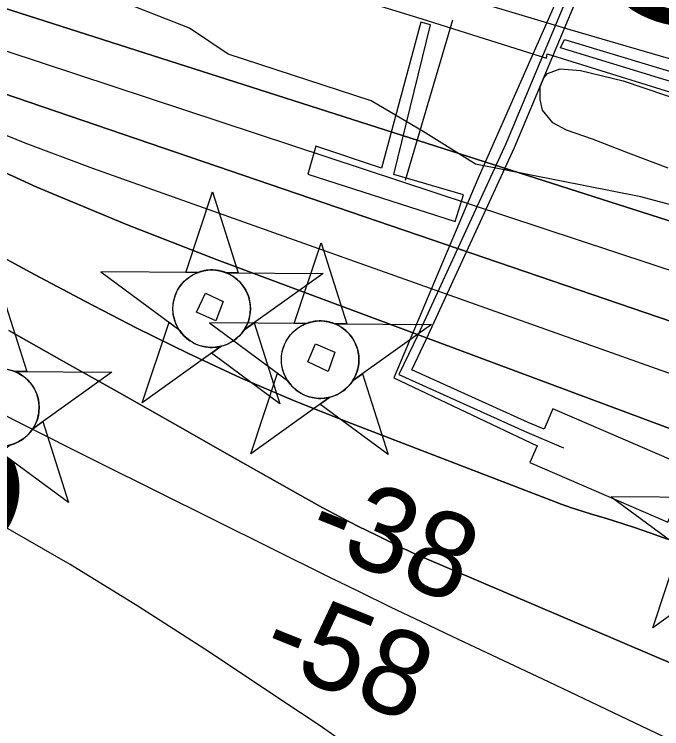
# Model space of a CAD drawing. Extents: x 3704301 to 3742427, y 506229 to 532009.
# Drawn here: x 3710717 to 3711228, y 521931 to 522495 of the extents above; entities that cross this region are included whole.
import ezdxf

# ---------------------------------------------------------------- set-up
doc = ezdxf.new("R2010")
doc.units = 0
for name, color, linetype in [('V-CHAN-DOCK', 7, 'Continuous'), ('V-CHAN-NAID', 7, 'Continuous'), ('V-RIVR-EDGE', 7, 'Continuous'), ('V-RIVR-RANG', 7, 'Continuous'), ('V-SITE-VEGE', 7, 'Continuous'), ('V-TOPO-DPTH', 7, 'Continuous'), ('V-TOPO-MAJR', 7, 'Continuous'), ('V-TOPO-MINR', 7, 'Continuous'), ('V-TOPO-WATR', 7, 'Continuous'), ('V-UTIL-LINE', 7, 'Continuous')]:
    doc.layers.add(name, color=color, linetype=linetype)

msp = doc.modelspace()

# ---------------------------------------------------------------- linework, layer by layer
at = {"layer": 'V-CHAN-DOCK'}
for points in [[(3711129.34, 522154.28), (3711123.64, 522141.06), (3711232.43, 522094.14), (3711250.67, 522136.44), (3711141.87, 522183.35), (3711134.96, 522167.32), (3711122.42, 522172.69), (3711030.51, 522214.12), (3711042.29, 522238.75), (3711111.49, 522389.42), (3711159.49, 522504.06), (3711187.05, 522566.01), (3711172.4, 522571.22), (3711141.99, 522499.29), (3711082.68, 522364.74), (3711016.33, 522207.93), (3711129.34, 522154.28)], [(3711037.7, 522488.32), (3711006.74, 522373.32), (3710954.89, 522390.53), (3710948.58, 522368.46), (3711064.82, 522331.27), (3711071.33, 522352.08), (3711016.41, 522368.24), (3711045.26, 522486.1), (3711037.7, 522488.32)], [(3710860.84, 522259.8), (3710867.88, 522274.55), (3710882.04, 522268.1), (3710876.18, 522252.76), (3710860.84, 522259.8)], [(3710964.69, 522212.9), (3710948.75, 522220.52), (3710954.61, 522234.68), (3710969.95, 522228.23), (3710964.69, 522212.9)]]:
    msp.add_lwpolyline(points, dxfattribs=at)
at = {"layer": 'V-CHAN-NAID'}
for points in [[(3710861.98, 522290.94), (3710852.39, 522291.01), (3710873.52, 522354.49), (3710893.74, 522290.72), (3710884.16, 522290.78), (3710882.58, 522291.36), (3710880.48, 522291.98), (3710878.45, 522292.43), (3710876.41, 522292.74), (3710875.24, 522292.85), (3710873.71, 522292.93), (3710871.99, 522292.93), (3710870.62, 522292.86), (3710868.71, 522292.66), (3710867.34, 522292.44), (3710865.56, 522292.06), (3710864.03, 522291.64), (3710863, 522291.31)], [(3710947.51, 522250.75), (3710937.93, 522250.82), (3710959.05, 522314.3), (3710979.27, 522250.52), (3710969.69, 522250.59), (3710968.11, 522251.17), (3710966.02, 522251.79), (3710963.98, 522252.24), (3710961.94, 522252.55), (3710960.77, 522252.66), (3710959.24, 522252.74), (3710957.52, 522252.74), (3710956.15, 522252.67), (3710954.24, 522252.47), (3710952.88, 522252.25), (3710951.09, 522251.87), (3710949.56, 522251.45), (3710948.53, 522251.11)], [(3710861.98, 522290.94), (3710785.49, 522291.48), (3710847.06, 522246.08), (3710845.94, 522247.99), (3710845.13, 522249.62), (3710844.31, 522251.59), (3710843.61, 522253.64), (3710843.25, 522254.97), (3710842.89, 522256.59), (3710842.64, 522258.04), (3710842.45, 522259.63), (3710842.34, 522261.37), (3710842.33, 522262.95), (3710842.44, 522265.03), (3710842.62, 522266.64), (3710843.01, 522268.85), (3710843.5, 522270.77), (3710844.1, 522272.66), (3710844.75, 522274.34), (3710845.48, 522275.92), (3710846.29, 522277.46), (3710847.35, 522279.2), (3710848.39, 522280.67), (3710849.39, 522281.93), (3710850.39, 522283.08), (3710851.7, 522284.42), (3710852.75, 522285.38), (3710854.46, 522286.78), (3710855.68, 522287.65), (3710857.36, 522288.72), (3710859.1, 522289.66), (3710860.54, 522290.35)], [(3710884.16, 522290.78), (3710960.65, 522290.24), (3710898.45, 522245.72), (3710899.36, 522247.21), (3710900.33, 522249.05), (3710901.05, 522250.64), (3710901.79, 522252.59), (3710902.33, 522254.38), (3710902.73, 522256.02), (3710903.09, 522258.03), (3710903.28, 522259.6), (3710903.4, 522261.81), (3710903.37, 522263.87), (3710903.19, 522266.09), (3710902.92, 522267.85), (3710902.43, 522270.08), (3710901.79, 522272.22), (3710901.04, 522274.2), (3710900.39, 522275.64), (3710899.38, 522277.56), (3710898.32, 522279.28), (3710897.11, 522280.98), (3710895.85, 522282.52), (3710894.57, 522283.89), (3710892.94, 522285.42), (3710891.2, 522286.83), (3710889.52, 522288.01), (3710887.63, 522289.14), (3710886.16, 522289.9)], [(3710695.48, 522213.02), (3710685.89, 522213.09), (3710707.02, 522276.57), (3710727.24, 522212.8), (3710717.65, 522212.86), (3710716.08, 522213.44), (3710713.98, 522214.06), (3710711.94, 522214.51), (3710709.9, 522214.82), (3710708.74, 522214.94), (3710707.2, 522215.02), (3710705.48, 522215.02), (3710704.11, 522214.95), (3710702.21, 522214.74), (3710700.84, 522214.53), (3710699.06, 522214.14), (3710697.52, 522213.72), (3710696.49, 522213.39)], [(3710880.42, 522232.81), (3710818.21, 522188.29), (3710839.34, 522251.77), (3710847.06, 522246.08), (3710847.69, 522245.12), (3710849.07, 522243.26), (3710850.29, 522241.84), (3710851.75, 522240.34), (3710853.14, 522239.09), (3710854.6, 522237.93), (3710856, 522236.95), (3710857.68, 522235.91), (3710859.39, 522235), (3710861.18, 522234.19), (3710862.63, 522233.63), (3710864.25, 522233.1), (3710866.48, 522232.54), (3710868.01, 522232.25), (3710870.04, 522232), (3710871.58, 522231.89), (3710873.44, 522231.87), (3710875.12, 522231.95), (3710876.83, 522232.12), (3710878.74, 522232.43)], [(3710947.51, 522250.75), (3710871.02, 522251.29), (3710932.59, 522205.89), (3710931.47, 522207.8), (3710930.66, 522209.43), (3710929.84, 522211.4), (3710929.14, 522213.45), (3710928.78, 522214.77), (3710928.42, 522216.4), (3710928.17, 522217.84), (3710927.98, 522219.44), (3710927.88, 522221.18), (3710927.86, 522222.76), (3710927.97, 522224.83), (3710928.15, 522226.45), (3710928.54, 522228.65), (3710929.03, 522230.58), (3710929.63, 522232.46), (3710930.28, 522234.14), (3710931.01, 522235.73), (3710931.83, 522237.27), (3710932.89, 522239), (3710933.92, 522240.47), (3710934.92, 522241.74), (3710935.92, 522242.89), (3710937.23, 522244.22), (3710938.28, 522245.19), (3710940, 522246.59), (3710941.21, 522247.46), (3710942.9, 522248.53), (3710944.63, 522249.47), (3710946.07, 522250.16)], [(3710898.45, 522245.72), (3710906.24, 522251.3), (3710926.47, 522187.52), (3710872.62, 522227.23), (3710880.42, 522232.81), (3710882.08, 522233.29), (3710883.69, 522233.85), (3710885.85, 522234.76), (3710887.59, 522235.65), (3710889.45, 522236.76), (3710891.19, 522237.97), (3710892.74, 522239.22), (3710894.03, 522240.39), (3710895.41, 522241.8), (3710896.62, 522243.21), (3710897.74, 522244.68)], [(3710969.69, 522250.59), (3711046.18, 522250.05), (3710983.98, 522205.53), (3710984.89, 522207.01), (3710985.87, 522208.86), (3710986.58, 522210.45), (3710987.32, 522212.4), (3710987.87, 522214.19), (3710988.26, 522215.83), (3710988.62, 522217.84), (3710988.81, 522219.41), (3710988.93, 522221.61), (3710988.9, 522223.68), (3710988.72, 522225.9), (3710988.45, 522227.65), (3710987.96, 522229.89), (3710987.32, 522232.03), (3710986.57, 522234.01), (3710985.92, 522235.45), (3710984.91, 522237.37), (3710983.85, 522239.09), (3710982.64, 522240.79), (3710981.38, 522242.33), (3710980.1, 522243.7), (3710978.47, 522245.23), (3710976.73, 522246.64), (3710975.05, 522247.82), (3710973.16, 522248.95), (3710971.69, 522249.71)], [(3710717.65, 522212.86), (3710794.14, 522212.32), (3710731.94, 522167.8), (3710732.85, 522169.29), (3710733.83, 522171.14), (3710734.54, 522172.72), (3710735.28, 522174.68), (3710735.83, 522176.46), (3710736.23, 522178.1), (3710736.59, 522180.11), (3710736.77, 522181.68), (3710736.9, 522183.89), (3710736.87, 522185.95), (3710736.68, 522188.17), (3710736.41, 522189.93), (3710735.92, 522192.16), (3710735.28, 522194.3), (3710734.53, 522196.28), (3710733.89, 522197.73), (3710732.88, 522199.64), (3710731.82, 522201.36), (3710730.6, 522203.07), (3710729.34, 522204.61), (3710728.07, 522205.97), (3710726.44, 522207.5), (3710724.69, 522208.92), (3710723.01, 522210.09), (3710721.12, 522211.22), (3710719.65, 522211.98)], [(3710965.95, 522192.62), (3710903.74, 522148.1), (3710924.87, 522211.58), (3710932.59, 522205.89), (3710933.22, 522204.93), (3710934.6, 522203.07), (3710935.82, 522201.65), (3710937.28, 522200.15), (3710938.67, 522198.9), (3710940.13, 522197.74), (3710941.53, 522196.75), (3710943.21, 522195.72), (3710944.92, 522194.81), (3710946.71, 522194), (3710948.16, 522193.44), (3710949.79, 522192.91), (3710952.01, 522192.35), (3710953.54, 522192.06), (3710955.57, 522191.8), (3710957.11, 522191.7), (3710958.97, 522191.68), (3710960.66, 522191.76), (3710962.37, 522191.93), (3710964.27, 522192.24)], [(3710983.98, 522205.53), (3710991.77, 522211.11), (3711012, 522147.33), (3710958.15, 522187.04), (3710965.95, 522192.62), (3710967.61, 522193.1), (3710969.22, 522193.66), (3710971.38, 522194.57), (3710973.12, 522195.45), (3710974.98, 522196.57), (3710976.72, 522197.78), (3710978.27, 522199.02), (3710979.56, 522200.19), (3710980.95, 522201.61), (3710982.15, 522203.01), (3710983.27, 522204.49)], [(3710731.94, 522167.8), (3710739.74, 522173.38), (3710759.96, 522109.6), (3710706.11, 522149.31), (3710713.91, 522154.89), (3710715.58, 522155.37), (3710717.19, 522155.93), (3710719.35, 522156.84), (3710721.08, 522157.73), (3710722.95, 522158.84), (3710724.69, 522160.05), (3710726.24, 522161.3), (3710727.52, 522162.47), (3710728.91, 522163.89), (3710730.11, 522165.29), (3710731.23, 522166.76)], [(3711282.71, 522055.42), (3711220.5, 522010.9), (3711241.63, 522074.38), (3711249.35, 522068.69), (3711249.98, 522067.73), (3711251.37, 522065.87), (3711252.58, 522064.45), (3711254.04, 522062.95), (3711255.43, 522061.7), (3711256.89, 522060.54), (3711258.29, 522059.55), (3711259.97, 522058.52), (3711261.68, 522057.61), (3711263.47, 522056.8), (3711264.92, 522056.24), (3711266.55, 522055.71), (3711268.77, 522055.15), (3711270.31, 522054.86), (3711272.33, 522054.6), (3711273.87, 522054.5), (3711275.73, 522054.48), (3711277.42, 522054.55), (3711279.13, 522054.73), (3711281.03, 522055.04)]]:
    msp.add_lwpolyline(points, close=True, dxfattribs=at)
msp.add_lwpolyline([(3711264.27, 522113.55), (3711187.78, 522114.09), (3711249.35, 522068.69)], dxfattribs=at)
for centre in [(3710872.87, 522262.41), (3710958.4, 522222.21), (3710706.36, 522184.49)]:
    msp.add_circle(centre, 30.54, dxfattribs=at)
at = {"layer": 'V-RIVR-EDGE'}
msp.add_lwpolyline([(3711378.37, 522305.89), (3711210.99, 522350.73), (3711080.79, 522376.27), (3711039.43, 522402.18), (3710998.67, 522426.3), (3710885.9, 522463.2), (3710855.33, 522483.68), (3710747.98, 522525.97), (3710669.98, 522542.97)], dxfattribs=at)
at = {"layer": 'V-SITE-VEGE'}
msp.add_lwpolyline([(3711232.62, 522373.25), (3711201.35, 522384.96), (3711173.03, 522396.09), (3711152.39, 522403.12), (3711141.77, 522408.99), (3711133.49, 522418.99), (3711131.7, 522427.23), (3711131.68, 522437.25), (3711134.61, 522444.33), (3711137.55, 522447.88), (3711147.56, 522451.44), (3711163.47, 522450.3), (3711197.09, 522442.12), (3711280.26, 522414.03)], dxfattribs=at)
at = {"layer": 'V-TOPO-DPTH'}
for points in [[(3709546.39, 523147.71), (3710477.48, 522580.05), (3710480.04, 522578.5), (3710482.59, 522576.95), (3710485.16, 522575.42), (3710487.72, 522573.89), (3710489.16, 522573.03), (3710491.02, 522571.96), (3710492.91, 522570.92), (3710494.82, 522569.95), (3710496.75, 522569), (3710498.97, 522567.96), (3710502.04, 522566.58), (3710505.16, 522565.28), (3710508.31, 522564.11), (3710511.51, 522563.02), (3711540.57, 522233.39)], [(3709611, 523051.13), (3710304.55, 522633), (3710333.03, 522615.89), (3710361.56, 522598.84), (3710390.13, 522581.88), (3710418.75, 522564.98), (3710435.27, 522555.26), (3710455.79, 522543.52), (3710476.49, 522532.13), (3710497.46, 522521.24), (3710518.61, 522510.7), (3710545.04, 522497.94), (3710579.81, 522481.91), (3710614.93, 522466.74), (3710650.58, 522452.85), (3710686.58, 522439.81), (3711404.97, 522194.29)], [(3711404.97, 522194.29), (3710686.58, 522439.81), (3710650.58, 522452.85), (3710614.93, 522466.74), (3710579.81, 522481.91), (3710545.04, 522497.94), (3710518.61, 522510.7), (3710497.46, 522521.24), (3710476.49, 522532.13), (3710455.79, 522543.52), (3710435.27, 522555.26), (3710418.75, 522564.98), (3710390.13, 522581.88), (3710361.56, 522598.84), (3710333.03, 522615.89), (3710304.55, 522633), (3709611, 523051.13)], [(3711272.66, 522153.61), (3710877.16, 522300.96), (3710805.81, 522328.86), (3710735.11, 522358.27), (3710665.4, 522389.93), (3710596.34, 522423.1), (3710539.94, 522451.32), (3710499.78, 522471.89), (3710459.88, 522492.96), (3710420.38, 522514.78), (3710381.16, 522537.1), (3710347.96, 522556.4), (3710292.39, 522588.82), (3710236.88, 522621.35), (3710181.46, 522654.04), (3710126.1, 522686.83), (3709667.89, 522959.16)], [(3709667.89, 522959.16), (3710126.1, 522686.83), (3710181.46, 522654.04), (3710236.88, 522621.35), (3710292.39, 522588.82), (3710347.96, 522556.4), (3710381.16, 522537.1), (3710420.38, 522514.78), (3710459.88, 522492.96), (3710499.78, 522471.89), (3710539.94, 522451.32), (3710596.34, 522423.1), (3710665.4, 522389.93), (3710735.11, 522358.27), (3710805.81, 522328.86), (3710877.16, 522300.96), (3711272.66, 522153.61)], [(3711232.22, 522080.76), (3711218.13, 522085.79), (3711206.22, 522089.81), (3711197.97, 522092.54), (3711189.7, 522095.21), (3711181.4, 522097.77), (3711173.08, 522100.27), (3711164.77, 522102.82), (3711156.51, 522105.51), (3711148.32, 522108.39), (3711140.17, 522111.41), (3710979.57, 522173.19), (3710937.44, 522190.15), (3710895.7, 522207.99), (3710854.54, 522227.12), (3710813.76, 522247.13), (3710773.41, 522268.03), (3710733.23, 522289.27), (3710693.33, 522311)], [(3710693.33, 522311), (3710733.23, 522289.27), (3710773.41, 522268.03), (3710813.76, 522247.13), (3710854.54, 522227.12), (3710895.7, 522207.99), (3710937.44, 522190.15), (3710979.57, 522173.19), (3711140.17, 522111.41), (3711148.32, 522108.39), (3711156.51, 522105.51), (3711164.77, 522102.82), (3711173.08, 522100.27), (3711181.4, 522097.77), (3711189.7, 522095.21), (3711197.97, 522092.54), (3711206.22, 522089.81), (3711218.13, 522085.79), (3711232.22, 522080.76)], [(3711688.9, 521789.1), (3711038.41, 522066.84), (3711034.76, 522068.43), (3711031.12, 522070.05), (3711027.51, 522071.73), (3711023.91, 522073.44), (3711002.68, 522083.73), (3710988.54, 522090.75), (3710974.5, 522097.94), (3710960.6, 522105.41), (3710946.8, 522113.04), (3710887.24, 522146.74), (3710843.73, 522171.35), (3710800.2, 522195.95), (3710756.67, 522220.54), (3710713.13, 522245.12)], [(3710713.13, 522245.12), (3710756.67, 522220.54), (3710800.2, 522195.95), (3710843.73, 522171.35), (3710887.24, 522146.74), (3710946.8, 522113.04), (3710960.6, 522105.41), (3710974.5, 522097.94), (3710988.54, 522090.75), (3711002.68, 522083.73), (3711023.91, 522073.44), (3711027.51, 522071.73), (3711031.12, 522070.05), (3711034.76, 522068.43), (3711038.41, 522066.84), (3711688.9, 521789.1)]]:
    msp.add_lwpolyline(points, dxfattribs=at)
at = {"layer": 'V-TOPO-MAJR'}
msp.add_lwpolyline([(3711262.86, 521908.92), (3711200.66, 521938.64), (3711138.38, 521968.18), (3711062.83, 522003.81), (3711038.29, 522015.47), (3711013.79, 522027.22), (3710989.37, 522039.13), (3710964.99, 522051.13), (3710784.6, 522140.59), (3710719.33, 522173.46), (3710654.33, 522206.87)], dxfattribs=at)
at = {"layer": 'V-TOPO-MINR'}
for points in [[(3711472.21, 522214.06), (3710597.67, 522502.8), (3710578.3, 522509.6), (3710559.13, 522516.89), (3710540.24, 522524.89), (3710521.54, 522533.37), (3710507.73, 522539.95), (3710496.17, 522545.65), (3710484.71, 522551.56), (3710473.42, 522557.77), (3710462.24, 522564.18), (3710453.42, 522569.4), (3710437.93, 522578.6), (3710422.46, 522587.83), (3710407.01, 522597.11), (3710391.59, 522606.43), (3709579.82, 523098.74)], [(3711404.97, 522194.29), (3710686.58, 522439.81), (3710650.58, 522452.85), (3710614.93, 522466.74), (3710579.81, 522481.91), (3710545.04, 522497.94), (3710518.61, 522510.7), (3710497.46, 522521.24), (3710476.49, 522532.13), (3710455.79, 522543.52), (3710435.27, 522555.26), (3710418.75, 522564.98), (3710390.13, 522581.88), (3710361.56, 522598.84), (3710333.03, 522615.89), (3710304.55, 522633), (3709611, 523051.13)], [(3711338.66, 522174.09), (3710779.2, 522373.07), (3710725.96, 522393.04), (3710673.23, 522414.21), (3710621.26, 522437.18), (3710569.79, 522461.35), (3710529.37, 522481.19), (3710498.67, 522496.67), (3710468.21, 522512.6), (3710438.11, 522529.2), (3710408.25, 522546.23), (3710383.63, 522560.64), (3710341.68, 522585.28), (3710299.77, 522610), (3710257.94, 522634.85), (3710216.16, 522659.78), (3709640.39, 523004.59)], [(3711272.66, 522153.61), (3710877.16, 522300.96), (3710805.81, 522328.86), (3710735.11, 522358.27), (3710665.4, 522389.93), (3710596.34, 522423.1), (3710539.94, 522451.32), (3710499.78, 522471.89), (3710459.88, 522492.96), (3710420.38, 522514.78), (3710381.16, 522537.1), (3710347.96, 522556.4), (3710292.39, 522588.82), (3710236.88, 522621.35), (3710181.46, 522654.04), (3710126.1, 522686.83), (3709667.89, 522959.16)], [(3711232.22, 522080.76), (3711218.13, 522085.79), (3711206.22, 522089.81), (3711197.97, 522092.54), (3711189.7, 522095.21), (3711181.4, 522097.77), (3711173.08, 522100.27), (3711164.77, 522102.82), (3711156.51, 522105.51), (3711148.32, 522108.39), (3711140.17, 522111.41), (3710979.57, 522173.19), (3710937.44, 522190.15), (3710895.7, 522207.99), (3710854.54, 522227.12), (3710813.76, 522247.13), (3710773.41, 522268.03), (3710733.23, 522289.27), (3710693.33, 522311)], [(3711688.9, 521789.1), (3711038.41, 522066.84), (3711034.76, 522068.43), (3711031.12, 522070.05), (3711027.51, 522071.73), (3711023.91, 522073.44), (3711002.68, 522083.73), (3710988.54, 522090.75), (3710974.5, 522097.94), (3710960.6, 522105.41), (3710946.8, 522113.04), (3710887.24, 522146.74), (3710843.73, 522171.35), (3710800.2, 522195.95), (3710756.67, 522220.54), (3710713.13, 522245.12)], [(3710971.85, 521924.01), (3710957.47, 521934.04), (3710942.96, 521943.88), (3710867.55, 521993.95), (3710814.77, 522027.9), (3710761.35, 522060.79), (3710707, 522092.11)]]:
    msp.add_lwpolyline(points, dxfattribs=at)
at = {"layer": 'V-TOPO-WATR'}
msp.add_lwpolyline([(3711540.57, 522233.39), (3710511.51, 522563.02), (3710508.31, 522564.11), (3710505.16, 522565.28), (3710502.04, 522566.58), (3710498.97, 522567.96), (3710496.75, 522569), (3710494.82, 522569.95), (3710492.91, 522570.92), (3710491.02, 522571.96), (3710489.16, 522573.03), (3710487.72, 522573.89), (3710485.16, 522575.42), (3710482.59, 522576.95), (3710480.04, 522578.5), (3710477.48, 522580.05), (3709546.39, 523147.71)], dxfattribs=at)
at = {"layer": 'V-UTIL-LINE'}
msp.add_line((3711062.68, 522489.77), (3711025.26, 522363.54), dxfattribs=at)
for points in [[(3711657.29, 522337.72), (3711550.73, 522368.22), (3711545.53, 522366.32), (3711433.29, 522400.12), (3711251.9, 522454.11), (3711155.29, 522482.28), (3711089.46, 522502), (3711088.03, 522502.94), (3711052.99, 522513.75), (3711048.73, 522512.79), (3710995.22, 522526.86), (3710896.24, 522553.6), (3710768.84, 522592.1), (3710657.07, 522625.91), (3710653.28, 522627.32), (3710560.92, 522657.39), (3710556.18, 522658.8), (3710420.73, 522699.17)], [(3710410.53, 522678.96), (3710524.99, 522642.16), (3710549.15, 522634.64), (3710549.15, 522634.64), (3710646.71, 522605.06), (3710650.02, 522604.6), (3710755.64, 522571.25), (3710901.98, 522526.64), (3710927.08, 522518.18), (3710928.96, 522524.81), (3711038.37, 522490.99), (3711136.88, 522459.99), (3711137.35, 522463.31), (3711273.27, 522421.04), (3711416.29, 522383.05), (3711563.11, 522339.38), (3711680.56, 522304.17)], [(3711152.58, 522506.96), (3711104.63, 522392.43), (3711035.49, 522241.94), (3711020.44, 522210.43), (3711119.41, 522165.82), (3711150.27, 522152.62)], [(3711681.97, 522308.43), (3711543.21, 522348.8), (3711429.06, 522385.44), (3711276.57, 522428.62), (3711147.75, 522468.06), (3711151.04, 522474.7), (3711317.28, 522424.46), (3711497.25, 522370.94), (3711546.5, 522356.86), (3711550.74, 522363.96), (3711631.25, 522342.39), (3711658.72, 522334.41)]]:
    msp.add_lwpolyline(points, dxfattribs=at)

# ---------------------------------------------------------------- texts
at = {"layer": 'V-CHAN-NAID'}
for s, rotation, p in [('CHALMETTE REFI-', 67.6639, (3711261.59, 522465.56)), ('REFINING', 67.8596, (3710493.87, 521554.22))]:
    msp.add_text(s, height=100, rotation=rotation, dxfattribs=at).set_placement(p)
at = {"layer": 'V-RIVR-RANG'}
for s, p in [('-38', (3710944.96, 522077.06)), ('-58', (3710908.91, 521983.77))]:
    msp.add_text(s, height=67, rotation=338.1038, dxfattribs=at).set_placement(p)

doc.saveas('drawing.dxf')
